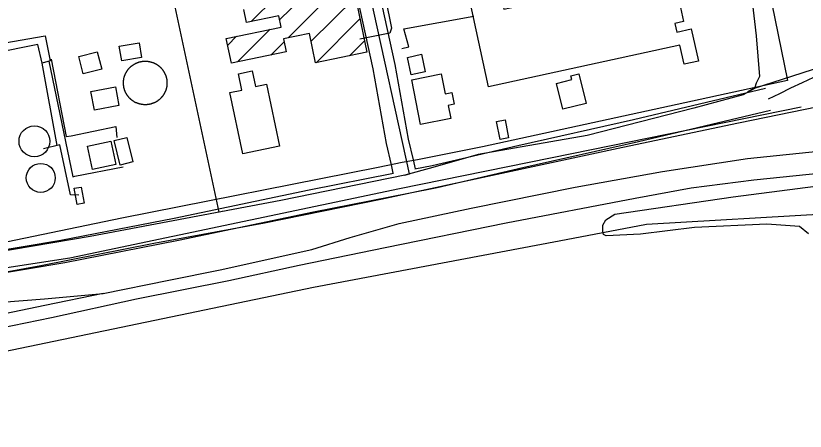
# Model space of a CAD drawing. Extents: x 3477039 to 3515015, y 546746 to 572297.
# Drawn here: x 3493880 to 3494934, y 566511 to 567065 of the extents above; entities that cross this region are included whole.
import ezdxf

# ---------------------------------------------------------------- set-up
doc = ezdxf.new("R2010")
doc.units = 0
for name, color, linetype in [('V-BLDG-OTLN', 7, 'Continuous'), ('V-DOMW-TANK', 7, 'Continuous'), ('V-RAIL-TRAK', 7, 'Continuous'), ('V-ROAD-CNTR', 7, 'Continuous'), ('V-SITE-OTLN', 7, 'Continuous'), ('V-SITE-VEGE', 7, 'Continuous'), ('V-TOPO-SHOR', 7, 'Continuous'), ('V-UTIL-LINE', 7, 'Continuous')]:
    doc.layers.add(name, color=color, linetype=linetype)

msp = doc.modelspace()

# ---------------------------------------------------------------- linework, layer by layer
at = {"layer": 'V-BLDG-OTLN'}
for p, q in [((3494194.4, 567057.1), (3494315.2, 567178)), ((3494232.1, 567059.5), (3494321.3, 567148.7)), ((3494243.7, 567035.7), (3494327.3, 567119.4)), ((3494274.1, 567030.8), (3494333.4, 567090.1)), ((3494281, 567002.3), (3494339.5, 567060.8)), ((3494176, 567003.4), (3494219.5, 567046.9)), ((3494162.9, 567025.6), (3494174.9, 567037.6)), ((3494220.6, 567012.6), (3494238.4, 567030.4)), ((3494325.6, 567011.5), (3494345.5, 567031.5))]:
    msp.add_line(p, q, dxfattribs=at)
msp.add_lwpolyline([(3494297.4, 567264.2), (3494348.7, 567016.3), (3494280.1, 567002.1), (3494271.9, 567041.5), (3494237.5, 567034.4), (3494241.1, 567016.9), (3494167.8, 567001.7), (3494161, 567034.8), (3494234.1, 567049.9), (3494231, 567064.7), (3494188.2, 567055.8), (3494184.5, 567073.5)], dxfattribs=at)
for points in [[(3494511.2, 566970.2), (3494487.5, 567078.9), (3494528.6, 567087.9), (3494531.7, 567073.7), (3494556.7, 567079.2), (3494553.7, 567093.1), (3494595.8, 567102.3), (3494598.8, 567088.6), (3494636.5, 567096.8), (3494631.5, 567119.4), (3494742.2, 567143.5), (3494744.4, 567133.2), (3494768.3, 567138.4), (3494774.4, 567110.6), (3494748.7, 567105), (3494752.8, 567086.2), (3494764.5, 567088.7), (3494771.3, 567057.2), (3494759.8, 567054.7), (3494762.3, 567043.2), (3494781.7, 567047.5), (3494791.1, 567004.5), (3494772.3, 567000.4), (3494766.6, 567025.8)], [(3494048, 567009.2), (3494021.7, 567004.7), (3494018.3, 567024.4), (3494044.6, 567028.9)], [(3493994.8, 566993.9), (3493970.2, 566987.6), (3493964.4, 567010.6), (3493988.9, 567016.8)], [(3494408, 566986.1), (3494402.9, 567009.5), (3494421.7, 567013.6), (3494426.7, 566990.2)], [(3494214.7, 566973.5), (3494232.1, 566891.1), (3494183, 566880.7), (3494165.7, 566962.4), (3494182, 566965.9), (3494177.4, 566987.5), (3494195.5, 566991.4), (3494200, 566970.4)], [(3494420.3, 566920), (3494408.5, 566979.7), (3494447.8, 566987.4), (3494453, 566960.9), (3494461.9, 566962.7), (3494465, 566946.8), (3494457.4, 566945.3), (3494460.8, 566928.1)], [(3494610.2, 566940.2), (3494601.7, 566974.7), (3494622.1, 566979.8), (3494620.9, 566984.9), (3494631.8, 566987.6), (3494641.5, 566947.9)], [(3494017.7, 566945.2), (3493985, 566939.1), (3493980.3, 566964), (3494013, 566970.2)], [(3494526.4, 566900), (3494521.9, 566924), (3494533.3, 566926.1), (3494537.8, 566902.1)], [(3494019.5, 566865.8), (3494011.6, 566898.6), (3494028.5, 566902.7), (3494036.4, 566869.9)], [(3494013.7, 566866.5), (3493982.7, 566859.7), (3493975.9, 566890.8), (3494006.9, 566897.6)], [(3493967.3, 566836.5), (3493971.2, 566814.8), (3493962, 566813.2), (3493958.1, 566834.8)]]:
    msp.add_lwpolyline(points, close=True, dxfattribs=at)
at = {"layer": 'V-DOMW-TANK'}
for points in [[(3494023.8, 566974.3), (3494023.8, 566974.8), (3494023.8, 566975.3), (3494023.8, 566975.9), (3494023.8, 566976.4), (3494023.8, 566976.9), (3494023.9, 566977.4), (3494023.9, 566977.9), (3494024, 566978.4), (3494024, 566978.9), (3494024.1, 566979.4), (3494024.2, 566979.9), (3494024.2, 566980.4), (3494024.3, 566980.9), (3494024.4, 566981.4), (3494024.5, 566981.9), (3494024.7, 566982.4), (3494024.8, 566982.9), (3494024.9, 566983.4), (3494025.1, 566983.8), (3494025.2, 566984.3), (3494025.4, 566984.8), (3494025.6, 566985.3), (3494025.7, 566985.8), (3494025.9, 566986.2), (3494026.1, 566986.7), (3494026.3, 566987.2), (3494026.5, 566987.6), (3494026.7, 566988.1), (3494027, 566988.5), (3494027.2, 566989), (3494027.5, 566989.4), (3494027.7, 566989.9), (3494028, 566990.3), (3494028.2, 566990.7), (3494028.5, 566991.2), (3494028.8, 566991.6), (3494029.1, 566992), (3494029.4, 566992.4), (3494029.7, 566992.8), (3494030, 566993.2), (3494030.3, 566993.6), (3494030.6, 566994), (3494031, 566994.4), (3494031.3, 566994.8), (3494031.6, 566995.2), (3494032, 566995.5), (3494032.3, 566995.9), (3494032.7, 566996.2), (3494033.1, 566996.6), (3494033.4, 566996.9), (3494033.8, 566997.3), (3494034.2, 566997.6), (3494034.6, 566997.9), (3494035, 566998.2), (3494035.4, 566998.5), (3494035.8, 566998.8), (3494036.2, 566999.1), (3494036.6, 566999.4), (3494037.1, 566999.7), (3494037.5, 567000), (3494037.9, 567000.2), (3494038.4, 567000.5), (3494038.8, 567000.8), (3494039.3, 567001), (3494039.7, 567001.2), (3494040.2, 567001.5), (3494040.6, 567001.7), (3494041.1, 567001.9), (3494041.5, 567002.1), (3494042, 567002.3), (3494042.5, 567002.5), (3494043, 567002.6), (3494043.4, 567002.8), (3494043.9, 567003), (3494044.4, 567003.1), (3494044.9, 567003.3), (3494045.4, 567003.4), (3494045.9, 567003.5), (3494046.4, 567003.6), (3494046.9, 567003.8), (3494047.4, 567003.9), (3494047.9, 567003.9), (3494048.4, 567004), (3494048.9, 567004.1), (3494049.4, 567004.2), (3494049.9, 567004.2), (3494050.4, 567004.3), (3494050.9, 567004.3), (3494051.4, 567004.3), (3494051.9, 567004.4), (3494052.4, 567004.4), (3494052.9, 567004.4), (3494053.4, 567004.4), (3494053.9, 567004.4), (3494054.4, 567004.3), (3494054.9, 567004.3), (3494055.4, 567004.3), (3494055.9, 567004.2), (3494056.5, 567004.2), (3494057, 567004.1)], [(3494057, 567004.1), (3494057.5, 567004), (3494058, 567003.9), (3494058.5, 567003.8), (3494059, 567003.7), (3494059.4, 567003.6), (3494059.9, 567003.5), (3494060.4, 567003.4), (3494060.9, 567003.2), (3494061.4, 567003.1), (3494061.9, 567003), (3494062.4, 567002.8), (3494062.8, 567002.6), (3494063.3, 567002.4), (3494063.8, 567002.3), (3494064.3, 567002.1), (3494064.7, 567001.9), (3494065.2, 567001.6), (3494065.6, 567001.4), (3494066.1, 567001.2), (3494066.6, 567001), (3494067, 567000.7), (3494067.4, 567000.5), (3494067.9, 567000.2), (3494068.3, 566999.9), (3494068.7, 566999.7), (3494069.2, 566999.4), (3494069.6, 566999.1), (3494070, 566998.8), (3494070.4, 566998.5), (3494070.8, 566998.2), (3494071.2, 566997.9), (3494071.6, 566997.6), (3494072, 566997.2), (3494072.3, 566996.9), (3494072.7, 566996.6), (3494073.1, 566996.2), (3494073.5, 566995.8), (3494073.8, 566995.5), (3494074.2, 566995.1), (3494074.5, 566994.7), (3494074.8, 566994.4), (3494075.2, 566994), (3494075.5, 566993.6), (3494075.8, 566993.2), (3494076.1, 566992.8), (3494076.4, 566992.4), (3494076.7, 566992), (3494077, 566991.5), (3494077.3, 566991.1), (3494077.5, 566990.7), (3494077.8, 566990.3), (3494078.1, 566989.8), (3494078.3, 566989.4), (3494078.6, 566988.9), (3494078.8, 566988.5), (3494079, 566988), (3494079.2, 566987.6), (3494079.4, 566987.1), (3494079.6, 566986.6), (3494079.8, 566986.2), (3494080, 566985.7), (3494080.2, 566985.2), (3494080.4, 566984.8), (3494080.5, 566984.3), (3494080.7, 566983.8), (3494080.8, 566983.3), (3494081, 566982.8), (3494081.1, 566982.3), (3494081.2, 566981.8), (3494081.3, 566981.3), (3494081.4, 566980.8), (3494081.5, 566980.3), (3494081.6, 566979.8), (3494081.7, 566979.3), (3494081.7, 566978.8), (3494081.8, 566978.3), (3494081.8, 566977.8), (3494081.9, 566977.3), (3494081.9, 566976.8), (3494081.9, 566976.3), (3494081.9, 566975.8), (3494081.9, 566975.3), (3494081.9, 566974.8), (3494081.9, 566974.3), (3494081.9, 566973.8), (3494081.9, 566973.3), (3494081.8, 566972.8), (3494081.8, 566972.3), (3494081.7, 566971.8), (3494081.6, 566971.2), (3494081.6, 566970.7), (3494081.5, 566970.2), (3494081.4, 566969.7), (3494081.3, 566969.3), (3494081.2, 566968.8), (3494081.1, 566968.3), (3494080.9, 566967.8), (3494080.8, 566967.3), (3494080.6, 566966.8), (3494080.5, 566966.3)], [(3494058.9, 566946.9), (3494058.4, 566946.8), (3494057.9, 566946.7), (3494057.4, 566946.6), (3494056.9, 566946.5), (3494056.4, 566946.5), (3494055.8, 566946.4), (3494055.3, 566946.4), (3494054.8, 566946.3), (3494054.3, 566946.3), (3494053.8, 566946.3), (3494053.3, 566946.3), (3494052.8, 566946.3), (3494052.3, 566946.3), (3494051.8, 566946.3), (3494051.3, 566946.3), (3494050.8, 566946.3), (3494050.3, 566946.4), (3494049.8, 566946.4), (3494049.3, 566946.5), (3494048.8, 566946.5), (3494048.3, 566946.6), (3494047.8, 566946.7), (3494047.3, 566946.8), (3494046.8, 566946.9), (3494046.3, 566947), (3494045.8, 566947.1), (3494045.3, 566947.3), (3494044.8, 566947.4), (3494044.3, 566947.5), (3494043.8, 566947.7), (3494043.3, 566947.9), (3494042.9, 566948), (3494042.4, 566948.2), (3494041.9, 566948.4), (3494041.5, 566948.6), (3494041, 566948.8), (3494040.5, 566949), (3494040.1, 566949.2), (3494039.6, 566949.4), (3494039.2, 566949.7), (3494038.7, 566949.9), (3494038.3, 566950.2), (3494037.8, 566950.4), (3494037.4, 566950.7), (3494037, 566951), (3494036.6, 566951.2), (3494036.1, 566951.5), (3494035.7, 566951.8), (3494035.3, 566952.1), (3494034.9, 566952.4), (3494034.5, 566952.8), (3494034.1, 566953.1), (3494033.7, 566953.4), (3494033.4, 566953.7), (3494033, 566954.1), (3494032.6, 566954.4), (3494032.3, 566954.8), (3494031.9, 566955.2), (3494031.6, 566955.5), (3494031.2, 566955.9), (3494030.9, 566956.3), (3494030.6, 566956.7), (3494030.2, 566957.1), (3494029.9, 566957.5), (3494029.6, 566957.9), (3494029.3, 566958.3), (3494029, 566958.7), (3494028.7, 566959.1), (3494028.4, 566959.5), (3494028.2, 566959.9), (3494027.9, 566960.4), (3494027.7, 566960.8), (3494027.4, 566961.3), (3494027.2, 566961.7), (3494026.9, 566962.2), (3494026.7, 566962.6), (3494026.5, 566963.1), (3494026.3, 566963.5), (3494026.1, 566964), (3494025.9, 566964.5), (3494025.7, 566964.9), (3494025.5, 566965.4), (3494025.4, 566965.9), (3494025.2, 566966.4), (3494025, 566966.9), (3494024.9, 566967.3), (3494024.8, 566967.8), (3494024.6, 566968.3), (3494024.5, 566968.8), (3494024.4, 566969.3), (3494024.3, 566969.8), (3494024.2, 566970.3), (3494024.1, 566970.8), (3494024.1, 566971.3), (3494024, 566971.8), (3494023.9, 566972.3), (3494023.9, 566972.8), (3494023.9, 566973.3), (3494023.8, 566973.8), (3494023.8, 566974.3)], [(3494080.5, 566966.3), (3494080.3, 566965.8), (3494080.2, 566965.4), (3494080, 566964.9), (3494079.8, 566964.4), (3494079.6, 566963.9), (3494079.4, 566963.5), (3494079.2, 566963), (3494079, 566962.6), (3494078.7, 566962.1), (3494078.5, 566961.7), (3494078.3, 566961.2), (3494078, 566960.8), (3494077.8, 566960.3), (3494077.5, 566959.9), (3494077.2, 566959.5), (3494076.9, 566959), (3494076.6, 566958.6), (3494076.4, 566958.2), (3494076, 566957.8), (3494075.7, 566957.4), (3494075.4, 566957), (3494075.1, 566956.6), (3494074.8, 566956.2), (3494074.4, 566955.9), (3494074.1, 566955.5), (3494073.7, 566955.1), (3494073.4, 566954.8), (3494073, 566954.4), (3494072.7, 566954), (3494072.3, 566953.7), (3494071.9, 566953.4), (3494071.5, 566953), (3494071.1, 566952.7), (3494070.7, 566952.4), (3494070.3, 566952.1), (3494069.9, 566951.8), (3494069.5, 566951.5), (3494069.1, 566951.2), (3494068.7, 566950.9), (3494068.2, 566950.7), (3494067.8, 566950.4), (3494067.4, 566950.1), (3494066.9, 566949.9), (3494066.5, 566949.6), (3494066, 566949.4), (3494065.6, 566949.2), (3494065.1, 566949), (3494064.6, 566948.8), (3494064.2, 566948.6), (3494063.7, 566948.4), (3494063.2, 566948.2), (3494062.8, 566948), (3494062.3, 566947.8), (3494061.8, 566947.7), (3494061.3, 566947.5), (3494060.8, 566947.4), (3494060.3, 566947.2), (3494059.8, 566947.1), (3494059.4, 566947), (3494058.9, 566946.9)]]:
    msp.add_lwpolyline(points, dxfattribs=at)
for centre, radius in [((3493905, 566897.5), 20.6), ((3493913.4, 566848.6), 19.4)]:
    msp.add_circle(centre, radius, dxfattribs=at)
at = {"layer": 'V-RAIL-TRAK'}
for points in [[(3495003, 566954), (3494844.5, 566921.7), (3494690.1, 566889.3), (3494528.6, 566854.6), (3494367.1, 566819.9), (3494212.2, 566788.1), (3494064.3, 566761), (3493913.4, 566731.5), (3493809.1, 566712.3), (3493752.5, 566698), (3493621.7, 566665.4), (3493573.3, 566652.9), (3493526.2, 566643.8), (3493499.1, 566639.3), (3493453.8, 566636.7), (3493395.5, 566641.2), (3493376.7, 566645.8), (3493326.2, 566657.6), (3493275.2, 566677.4), (3493217.8, 566710.8)], [(3493573.3, 566652.9), (3493693.5, 566669), (3493804.2, 566678.2), (3493918.4, 566687.3), (3493996.7, 566694.4), (3494084.5, 566712), (3494152.9, 566726.2), (3494275.4, 566752.9), (3494326.2, 566769), (3494391.6, 566788), (3494487.7, 566808.4), (3494626.7, 566836.2), (3494743.4, 566857.1), (3494856.5, 566874.5), (3494964.3, 566885.5), (3495073.8, 566895.2), (3495206.2, 566900.1), (3495343.4, 566908.5), (3495465.8, 566915.8), (3495638.9, 566926.3), (3495798.4, 566932.2), (3495934.3, 566938.8), (3496057.9, 566945.5)], [(3493212.6, 566514.2), (3493364.8, 566545.8), (3493516.3, 566577.1), (3493650.6, 566605.5), (3493788.5, 566633.9), (3493927.6, 566662.2), (3494041.3, 566687.3), (3494164.5, 566711.7), (3494258.2, 566732.1), (3494373.1, 566756), (3494534.6, 566788.9), (3494706.6, 566821.7), (3494781.5, 566835.3), (3494865.1, 566845.9), (3494956.4, 566855.2), (3495070.6, 566863.2), (3495177.7, 566870.6), (3495314.9, 566879), (3495473.2, 566886), (3495624.5, 566894.3), (3495762.6, 566902.4)], [(3493996.7, 566694.4), (3493918.9, 566678.5), (3493788.1, 566651.2), (3493657.8, 566623.4), (3493544.1, 566600.1), (3493455.1, 566582), (3493334.9, 566557.6), (3493221.8, 566533.1), (3493209.2, 566530.6), (3493093.3, 566507.6), (3492985.5, 566487.8), (3492866.4, 566464.6), (3492762.1, 566440), (3492722.6, 566430.6)]]:
    msp.add_lwpolyline(points, dxfattribs=at)
at = {"layer": 'V-ROAD-CNTR'}
for points in [[(3494399.2, 566852.4), (3494405.4, 566853.9), (3494353.6, 567091.2), (3494317.2, 567267.9), (3494269.1, 567468.1), (3494265.7, 567467.5)], [(3495603.3, 567390.8), (3495577.6, 567402.4), (3495535.6, 567405.9), (3495486.5, 567398.4), (3495444.4, 567387.8), (3495418.8, 567375.2), (3495381, 567340.2), (3495199.1, 567187.1), (3495131.2, 567103.3), (3495094.9, 567072.5), (3495059.4, 567047.5), (3495022.7, 567026.9), (3494969.2, 567001.3), (3494864.2, 566967.3), (3494856.8, 566962.9)], [(3494315.8, 567273.6), (3494314.4, 567279.6), (3494483.6, 567319.5), (3494595, 567345.3), (3494648.3, 567356.6), (3494715.8, 567372.6), (3494760.6, 567376.4), (3494786.1, 567371.3), (3494802.9, 567351.3), (3494815.3, 567332.8), (3494827.2, 567275.6), (3494857.8, 567130.1), (3494868.1, 567038.1), (3494872.6, 566983.8), (3494868.2, 566975.1), (3494865.9, 566967.9), (3494850.9, 566959.6), (3494785.2, 566941.8), (3494642.6, 566905.2), (3494497.4, 566879.7), (3494436.7, 566862.7), (3494399.2, 566852.4)], [(3494312.8, 567195.5), (3494356.5, 566994.1), (3494374.6, 566894.4), (3494381, 566866.1), (3494383.5, 566854.8)], [(3494342.1, 567201.6), (3494386, 566999.9), (3494404, 566900.4), (3494410.3, 566872.7), (3494413, 566860.6)], [(3494155.4, 566803.8), (3494151.7, 566803.1), (3494071.4, 567177.1)], [(3494944.7, 566982.5), (3494929.5, 566975.5), (3494914.3, 566968.3), (3494899.2, 566961), (3494884.2, 566953.6)], [(3494412.9, 566860.6), (3494436, 566865.1), (3494550.1, 566891.9), (3494704.5, 566926.6), (3494880.7, 566968.2)], [(3493623.5, 566670.7), (3493725.9, 566699.6), (3493862.5, 566728.2), (3493952.4, 566741.8), (3494089.5, 566771.1), (3494392.3, 566834.4), (3494622.1, 566881.3), (3494928.4, 566943.3)], [(3493591, 566672), (3493623.4, 566678.3), (3493794.1, 566710.5), (3493945.5, 566735.9), (3494097.3, 566765.4), (3494277.6, 566803.5), (3494404.4, 566828.4), (3494442.3, 566835.8), (3494556.9, 566862.6), (3494711.3, 566897.4), (3494887.6, 566939)], [(3494399.2, 566852.4), (3494233.8, 566818.7), (3493979.3, 566770.6), (3493698, 566722.9), (3493588.4, 566708.8), (3493495.7, 566689.2), (3493403.5, 566670.6), (3493353.7, 566655.3), (3493344.6, 566642)], [(3493585.3, 566701.4), (3493617.8, 566707.8), (3493788.8, 566740), (3493940.2, 566765.4), (3494091.3, 566794.8), (3494271.6, 566832.9), (3494384.3, 566855)]]:
    msp.add_lwpolyline(points, dxfattribs=at)
at = {"layer": 'V-SITE-OTLN'}
msp.add_lwpolyline([(3494295, 567844.5), (3494327.9, 567678.6), (3494378, 567472.6), (3494605.2, 567526.1), (3494628.1, 567436.1), (3494633.9, 567423.7), (3494642.7, 567418.3), (3494653.2, 567416.5), (3494677.6, 567418.2), (3494819.6, 567447), (3494821.6, 567436.3), (3494824.8, 567419.8), (3494885.2, 567101), (3494910.1, 566978.7), (3494502.9, 566890.1), (3494416.3, 566872.9), (3494395.6, 566869.4), (3494363.9, 566862.6), (3494021.7, 566795), (3493643.9, 566716.7), (3493360.4, 566660.4), (3493336.5, 566655.2), (3493311.5, 566650.6), (3493176.8, 566623.9)], dxfattribs=at)
at = {"layer": 'V-SITE-VEGE'}
msp.add_lwpolyline([(3494938.1, 566774.2), (3494925.9, 566783.7), (3494882.4, 566787), (3494785.9, 566782.4), (3494714.1, 566773.5), (3494668.2, 566771.5), (3494664.7, 566773.3), (3494663.5, 566777.4), (3494663.6, 566785.7), (3494667.7, 566792.7), (3494679.6, 566800.3), (3494837.4, 566823.2), (3495046.9, 566850.5)], dxfattribs=at)
at = {"layer": 'V-TOPO-SHOR'}
for points in [[(3494605.5, 566764.8), (3494722.1, 566786.7), (3494966.3, 566801.2), (3495097.5, 566812.2)], [(3493260.7, 566491.5), (3494277.5, 566702.8), (3494605.5, 566764.8)]]:
    msp.add_lwpolyline(points, dxfattribs=at)
at = {"layer": 'V-UTIL-LINE'}
msp.add_line((3493935.4, 566891.9), (3493915.4, 567001.5), dxfattribs=at)
for points in [[(3494360.1, 567221.7), (3494361.8, 567212.9), (3494348.9, 567209.5), (3494381.6, 567048.2), (3494379.2, 567041.8), (3494339.4, 567033.9)], [(3494395.4, 567021.2), (3494404.7, 567023.5), (3494397.9, 567047.5), (3494491.4, 567064.3)], [(3493865.3, 567028.8), (3493919.1, 567038.3), (3493925.9, 567004.9), (3493915.4, 567001.5), (3493909.7, 567026.7), (3493728.1, 566990)], [(3493924.4, 567004.4), (3493956.3, 566850), (3493958.7, 566851.1), (3494023.6, 566863.5)], [(3493927.2, 567007.2), (3493947.4, 566903.7), (3493953.8, 566904.9), (3494013.5, 566917.3), (3494015.1, 566902.7)], [(3493964.3, 566825.4), (3493953.2, 566826.1), (3493939.1, 566892.7), (3493916.9, 566887.6)]]:
    msp.add_lwpolyline(points, dxfattribs=at)

doc.saveas('drawing.dxf')
